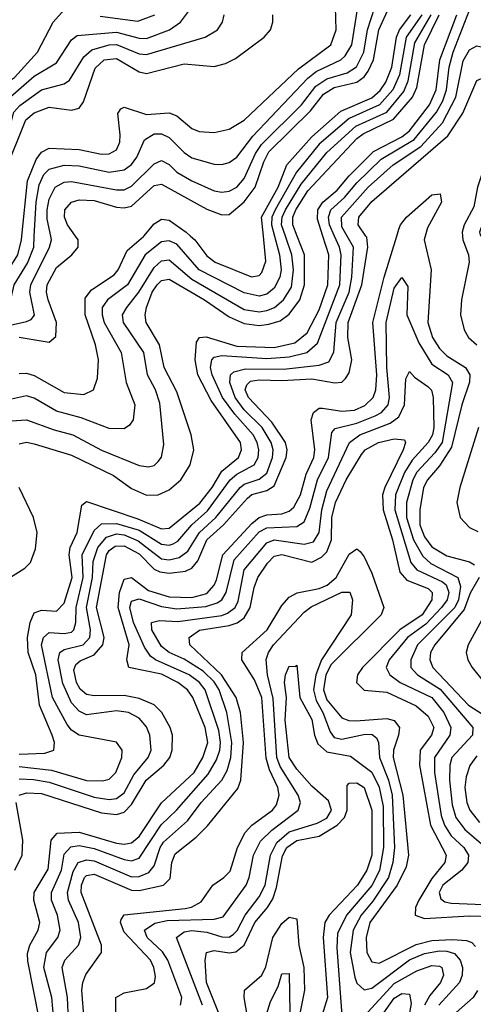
# Model space of a CAD drawing. Header units: inches. Extents: x 1308407 to 1441228, y 959628 to 1036311.
# Tile 445 of 656: x 1390492 to 1391700, y 977952 to 980577. Entities that reach past the tile are written whole.
import ezdxf

# ---------------------------------------------------------------- set-up
doc = ezdxf.new("R2010")
doc.units = ezdxf.units.IN
doc.header["$MEASUREMENT"] = 0
doc.layers.add('B3997', color=7, linetype='Continuous')
doc.layers.add('B3998', color=7, linetype='Continuous')

msp = doc.modelspace()

# ---------------------------------------------------------------- linework, layer by layer
at = {"layer": 'B3997', "color": 5}
for points, elevation in [([(1390000, 978738.3), (1390009.3, 978750.7), (1390150, 978908.6), (1390157.3, 978922.7), (1390168.1, 978970), (1390181.6, 979110), (1390182.9, 979197.1), (1390186.7, 979213.3), (1390207.1, 979252.9), (1390221.7, 979310), (1390242.9, 979357.1), (1390246.3, 979373.7), (1390244.7, 979430), (1390270.7, 979530), (1390301.3, 979618.7), (1390350, 979700), (1390410, 979773.1), (1390464.7, 979815.3), (1390476.9, 979870), (1390512.2, 979927.8), (1390529.1, 979970), (1390530.6, 980000)], 2460), ([(1390000, 978801.1), (1390030, 978830.1), (1390114.5, 978925.5), (1390129.8, 978950.2), (1390139.9, 978990), (1390152, 979110), (1390151, 979210), (1390211, 979370), (1390217.1, 979450), (1390243.7, 979536.3), (1390269.3, 979610), (1390288.7, 979650), (1390335, 979725), (1390418.8, 979830), (1390435.7, 979870), (1390486.9, 979950), (1390496.1, 979990), (1390497.2, 980000)], 2480), ([(1390450, 979759.1), (1390510, 979771.9), (1390522.4, 979777.6), (1390531.3, 979788.7), (1390518.5, 979850), (1390521.4, 979870), (1390570.8, 979970), (1390576.3, 979990), (1390574.3, 980000)], 2440), ([(1390470, 979507.1), (1390510, 979510.4), (1390583.2, 979483.2), (1390633.6, 979470), (1390710, 979428.9), (1390810, 979388.3), (1390834.9, 979385.1), (1390850, 979388.4), (1390861.1, 979398.9), (1390870, 979410.4), (1390875.9, 979444.1), (1390865.4, 979554.6), (1390853.8, 979590), (1390832.1, 979630), (1390822.7, 979690), (1390768.5, 979770), (1390765.8, 979790), (1390777, 979810), (1390809.6, 979850.4), (1390850, 979916.2), (1390870, 979934), (1390890, 979936.4), (1390950, 979885.2), (1391090, 979804.4), (1391130, 979797.8), (1391150, 979801.2), (1391170.4, 979809.6), (1391194.8, 979830), (1391215.9, 979864.1), (1391221.5, 979910), (1391217.2, 979950), (1391200, 980000)], 2340), ([(1391170.7, 980000), (1391184, 979950), (1391188.2, 979910), (1391184.8, 979890), (1391170, 979860.9), (1391150, 979844.9), (1391130, 979839.7), (1391090, 979848.4), (1390970.3, 979910.3), (1390910, 979978.7), (1390890, 979987.4), (1390870, 979984.5), (1390826.2, 979950), (1390779.2, 979870), (1390726.1, 979830), (1390711.9, 979810), (1390711.2, 979790), (1390717.2, 979770), (1390762.3, 979690), (1390775.1, 979610), (1390798.6, 979550), (1390793.8, 979510), (1390784.5, 979495.5), (1390770, 979485.8), (1390730, 979487.2), (1390655.4, 979515.4), (1390590, 979533.4), (1390530, 979568.1), (1390510, 979574.3), (1390470, 979565.3)], 2360), ([(1390489.9, 978510), (1390510, 978516.3), (1390550, 978513.9), (1390710, 978462.5), (1390750, 978457.9), (1390770, 978464.7), (1390790, 978484.6), (1390828.3, 978550), (1390876, 978590), (1390891.4, 978610), (1390897.8, 978630), (1390898.5, 978670), (1390892.4, 978690), (1390870.8, 978730), (1390850.4, 978750.5), (1390810, 978767.6), (1390770, 978775.4), (1390690, 978774.2), (1390670, 978778.1), (1390652.4, 978792.4), (1390642.7, 978810), (1390636, 978844), (1390641.6, 978858.4), (1390652.4, 978867.7), (1390690, 978884.1), (1390713.2, 978910), (1390716.5, 978930), (1390696.3, 979010), (1390722.7, 979150), (1390730, 979161.8), (1390746.2, 979173.8), (1390770, 979174.6), (1390810, 979152.8), (1390850, 979112), (1390865.2, 979105.2), (1390890, 979101), (1390933.4, 979106.6), (1390950, 979114.4), (1390966.1, 979133.9), (1390990.1, 979190), (1391034.7, 979230), (1391098.4, 979301.6), (1391110, 979310.9), (1391150, 979321.9), (1391170, 979333.8), (1391201.7, 979410), (1391204.8, 979430), (1391199.8, 979450), (1391163.9, 979503.9), (1391101, 979570), (1391092.9, 979590), (1391096.9, 979603.1), (1391106.6, 979613.4), (1391130, 979616.9), (1391190, 979615.1), (1391270, 979619.8), (1391331.6, 979608.4), (1391350, 979610.8), (1391359.9, 979620.1), (1391370, 979635.8), (1391376.8, 979670), (1391366.3, 979730), (1391366.9, 979770), (1391403.7, 979870), (1391419.6, 979970), (1391416.8, 979996.8), (1391414.5, 980000)], 2220), ([(1390490, 978553.2), (1390528.2, 978551.8), (1390570, 978543.9), (1390690, 978503.9), (1390730, 978498.2), (1390750, 978501.1), (1390770, 978515.5), (1390796.2, 978563.8), (1390833.6, 978610), (1390841.8, 978630), (1390838.6, 978670), (1390830, 978691.6), (1390810, 978715), (1390781.2, 978730), (1390750, 978734.6), (1390670, 978724.1), (1390650, 978733.7), (1390630, 978756.1), (1390606.9, 978806.9), (1390593.9, 978870), (1390598.3, 978890), (1390610, 978897.7), (1390660.8, 978910), (1390678.9, 978930), (1390680.1, 978950), (1390669.7, 979010), (1390686.1, 979090), (1390687.1, 979132.9), (1390700.3, 979170), (1390722.7, 979197.3), (1390750, 979205.9), (1390770, 979203.2), (1390807.2, 979187.2), (1390870, 979140), (1390890, 979137.2), (1390916.5, 979143.5), (1390939.6, 979160.4), (1390970.4, 979209.6), (1391014.2, 979250), (1391079.3, 979330), (1391090, 979338.7), (1391130, 979351.6), (1391150, 979368), (1391165.8, 979410), (1391167.2, 979430), (1391162.1, 979450), (1391137.5, 979490), (1391090, 979536.9), (1391065.7, 979570), (1391051.4, 979610), (1391053.1, 979630), (1391062.3, 979637.7), (1391093.6, 979646.4), (1391194.8, 979645.2), (1391290, 979655.8), (1391315.3, 979664.7), (1391329.1, 979690.9), (1391335.2, 979770), (1391369.7, 979850), (1391377.1, 979890), (1391381.4, 979970), (1391364.2, 980000)], 2240), ([(1390490, 978586), (1390576.7, 978576.7), (1390670, 978549), (1390712, 978548), (1390730, 978552.7), (1390747.8, 978570), (1390763.9, 978610), (1390765, 978630), (1390750, 978651.2), (1390650, 978669.6), (1390630, 978682.9), (1390618, 978698), (1390579.5, 978770), (1390549.4, 978910), (1390555.3, 978930), (1390570, 978942.9), (1390610, 978940.3), (1390630, 978944.3), (1390636.1, 978950), (1390641.4, 978970), (1390642.2, 979010), (1390660.4, 979090), (1390658.5, 979150), (1390690, 979215.1), (1390710, 979232.5), (1390750, 979233.7), (1390810, 979216.4), (1390870, 979179), (1390890, 979175.9), (1390900.3, 979179.7), (1390913.3, 979186.7), (1390950, 979230), (1390992.3, 979267.7), (1391052.6, 979350), (1391070, 979365.3), (1391116.6, 979390), (1391127.2, 979410), (1391128.9, 979430), (1391124.3, 979450), (1391114.1, 979470), (1391064.8, 979524.8), (1391032.4, 979570), (1391004.2, 979630), (1391000.4, 979650), (1391003.7, 979670), (1391010, 979677.6), (1391030, 979682), (1391150, 979673.3), (1391210, 979677.7), (1391256.6, 979690), (1391285.5, 979714.5), (1391344.7, 979870), (1391348, 979950), (1391344.2, 979970), (1391330.9, 980000)], 2260), ([(1390490, 978618.7), (1390558.5, 978621.5), (1390582.4, 978630), (1390584.4, 978650), (1390578.5, 978670), (1390544.8, 978750), (1390535, 978830), (1390514.6, 978890), (1390512.7, 978930), (1390519.8, 978970), (1390530, 978995.3), (1390550, 979002.6), (1390590, 979000.1), (1390610, 979021.6), (1390631.3, 979090), (1390623.2, 979150), (1390626.1, 979170), (1390644.4, 979210), (1390657.5, 979282.5), (1390670, 979292.2), (1390806.6, 979246.6), (1390870, 979219.5), (1390890, 979221.4), (1390971.9, 979288.1), (1391005, 979330), (1391030, 979372.9), (1391074.8, 979410), (1391082.9, 979430), (1391080.1, 979450), (1391001.8, 979561.8), (1390966.6, 979630), (1390959, 979670), (1390963.2, 979716.8), (1390970.7, 979729.3), (1390988.9, 979731.1), (1391070, 979706.9), (1391170, 979703.2), (1391224.6, 979715.4), (1391258.1, 979741.9), (1391290, 979803.3), (1391312.6, 979870), (1391315.2, 979950), (1391299.3, 980000)], 2280), ([(1390490, 979445.8), (1390510, 979450.4), (1390530, 979446.4), (1390630, 979415.7), (1390741.8, 979361.8), (1390790, 979327.2), (1390830, 979308.9), (1390860.4, 979310), (1390890, 979323.3), (1390921, 979350), (1390946.2, 979390), (1390955.7, 979430), (1390948.9, 979470), (1390910, 979584.6), (1390876.9, 979650), (1390864.6, 979710), (1390829.1, 979770), (1390825.9, 979790), (1390829.7, 979810), (1390845, 979850), (1390858.2, 979870), (1390870, 979881.9), (1390890, 979885.1), (1390984.4, 979830), (1391050, 979784.9), (1391090, 979767), (1391130, 979761.8), (1391155.3, 979764.7), (1391185.6, 979774.4), (1391210, 979792), (1391238.1, 979830), (1391250.3, 979870), (1391250.6, 979950), (1391231, 980000)], 2320), ([(1390490, 979633.7), (1390510, 979634.6), (1390530, 979628.6), (1390610, 979583.4), (1390662.2, 979577.8), (1390688.3, 979590), (1390698.9, 979621.1), (1390701.8, 979670), (1390693.4, 979710), (1390666, 979790), (1390665.9, 979834.1), (1390683, 979857), (1390743.4, 979896.6), (1390754.3, 979910), (1390778.4, 979961.6), (1390821.5, 979998.5), (1390822.7, 980000)], 2380), ([(1390490, 979730.2), (1390570, 979717.2), (1390588.1, 979731.9), (1390590, 979770), (1390568, 979830), (1390563.3, 979850), (1390565, 979870), (1390590, 979916), (1390630.9, 979950), (1390647.3, 979970), (1390647.5, 979990), (1390640.5, 980000)], 2420), ([(1390544.9, 977910), (1390513.1, 978066.9), (1390512.6, 978087.4), (1390518.9, 978110), (1390541.1, 978150), (1390545, 978170), (1390529.2, 978230), (1390530, 978250), (1390567.4, 978312.6), (1390575.8, 978390), (1390591.3, 978408.7), (1390650, 978410.9), (1390750, 978381.3), (1390770, 978378.7), (1390790, 978382.7), (1390810, 978399.9), (1390870, 978489.2), (1390956.2, 978570), (1390979.7, 978610), (1390993.4, 978650), (1390986.3, 978690), (1390953.1, 978770), (1390938.6, 978790), (1390913.2, 978810), (1390870, 978831.9), (1390782.7, 978850), (1390777, 978870), (1390783.4, 978910), (1390754, 979010), (1390757.7, 979050), (1390770, 979085.5), (1390790, 979090.1), (1390835.3, 979055.3), (1390890, 979038.3), (1390950, 979036.8), (1390990, 979047.6), (1391010, 979069.1), (1391016.3, 979083.7), (1391032.7, 979150), (1391110, 979234.1), (1391130.1, 979249.9), (1391150, 979256.5), (1391190, 979259.3), (1391210, 979266.9), (1391222.3, 979277.7), (1391240.1, 979310), (1391254.9, 979365.1), (1391275.1, 979410), (1391277.8, 979430), (1391268.1, 979510), (1391274.5, 979530), (1391290, 979540.9), (1391298.5, 979541.5), (1391350, 979533.5), (1391384.1, 979535.9), (1391411.7, 979548.3), (1391433.3, 979570), (1391440.4, 979590), (1391443.5, 979630), (1391433.1, 979770), (1391462.5, 979890), (1391496.4, 980000)], 2180), ([(1390946.8, 980000), (1390958.2, 979990), (1390990, 979947.3), (1391012.6, 979930), (1391109.1, 979890.9), (1391130, 979895.2), (1391137.1, 979902.9), (1391147.4, 979932.7), (1391141, 980000)], 2380), ([(1391572.4, 980000), (1391569.8, 979990), (1391588.2, 979910), (1391579, 979770), (1391591.6, 979730), (1391610, 979700.1), (1391630, 979680.4), (1391679.4, 979650), (1391691.6, 979630), (1391690.6, 979610.6), (1391669.5, 979550.5), (1391642.4, 979437.6), (1391610, 979387.1), (1391578.1, 979350), (1391568.1, 979330), (1391557.9, 979270), (1391558.4, 979230), (1391570, 979198.1), (1391590, 979171.8), (1391630, 979147.2), (1391690, 979131.6), (1391703.5, 979123.5)], 2180), ([(1391671.5, 980000), (1391672.5, 979990), (1391687.5, 979950), (1391689.1, 979930), (1391669.2, 979830), (1391666.4, 979790), (1391675.7, 979750), (1391688, 979730), (1391709.5, 979710)], 2220), ([(1390582.4, 977910), (1390577.5, 977970), (1390556.2, 978050), (1390563.5, 978090), (1390593.4, 978130), (1390599.2, 978150), (1390592.4, 978190), (1390576.6, 978230), (1390576.5, 978250), (1390603.5, 978310), (1390610, 978352.3), (1390627.7, 978372.3), (1390650, 978375.6), (1390690, 978367.4), (1390770, 978338), (1390790, 978335), (1390810, 978342.1), (1390869, 978431), (1390909.6, 978470), (1390994, 978566), (1391016.5, 978603.5), (1391025.2, 978630), (1391027, 978650), (1391022, 978682), (1390986.3, 978790), (1390970.6, 978810), (1390943.3, 978830), (1390853.3, 978870), (1390840.5, 978880.5), (1390824.6, 978904.6), (1390794.6, 978970), (1390785.5, 979010), (1390790, 979026.8), (1390810, 979032.8), (1390870, 979012.3), (1390910, 979006.4), (1390987.3, 979012.7), (1391018, 979022), (1391030.7, 979030), (1391042.3, 979050), (1391063.2, 979136.8), (1391130, 979211.7), (1391150, 979222.6), (1391230, 979226.1), (1391250, 979238.2), (1391265.1, 979274.9), (1391285.6, 979350), (1391314.2, 979410), (1391323.3, 979476.7), (1391332.8, 979487.2), (1391390, 979501.4), (1391438.8, 979521.2), (1391455.6, 979530), (1391473.3, 979550), (1391477, 979570), (1391470.1, 979650), (1391468.6, 979770), (1391490, 979861.1), (1391510, 979889.2), (1391525.7, 979865.7), (1391523.7, 979790), (1391555.7, 979715.7), (1391590, 979658.7), (1391633.9, 979630), (1391644.8, 979610), (1391617.6, 979450), (1391598, 979422), (1391550, 979370.5), (1391539.6, 979350), (1391522.1, 979290), (1391522.5, 979250), (1391541.1, 979190), (1391566.4, 979146.4), (1391587.1, 979127.1), (1391659.3, 979090), (1391666, 979066), (1391660.8, 979030), (1391651.2, 979010), (1391552.1, 978910), (1391533.7, 978870), (1391533.7, 978850), (1391551.9, 978830), (1391612, 978792), (1391699.2, 978690), (1391698, 978670), (1391643.5, 978610), (1391637.8, 978590), (1391637.2, 978550), (1391644.2, 978484.1), (1391653.9, 978450), (1391678.2, 978418.2), (1391733.9, 978370)], 2160), ([(1390621.9, 977910), (1390618.8, 977970), (1390604.5, 978050), (1390612.4, 978070), (1390648.5, 978110), (1390654.7, 978130), (1390648.2, 978170), (1390622, 978230), (1390619.4, 978250), (1390634.1, 978305.9), (1390647.2, 978330), (1390670, 978337.6), (1390690, 978334.6), (1390790, 978292.4), (1390810, 978292.6), (1390836.2, 978303.8), (1390850, 978321), (1390865.8, 978370), (1390875.3, 978384.7), (1390939.2, 978440.9), (1390975.1, 978490), (1391030.1, 978549.9), (1391044.5, 978575.5), (1391054.7, 978610), (1391056.6, 978650), (1391043.4, 978730), (1391023.4, 978790), (1391010, 978811.9), (1390980.3, 978840.3), (1390930, 978872.4), (1390889.6, 978890), (1390870, 978906.2), (1390844.1, 978950), (1390843.2, 978970), (1390864.6, 978975.4), (1390912.7, 978972.7), (1391030, 978988.6), (1391045.6, 978994.4), (1391065.6, 979010), (1391073.5, 979026.5), (1391090.2, 979110), (1391150, 979182.7), (1391170, 979190), (1391250, 979178.3), (1391274.9, 979185.1), (1391289.8, 979210.2), (1391296.8, 979270), (1391310, 979320.6), (1391370.6, 979449.4), (1391398.3, 979470), (1391478.5, 979501.5), (1391502.3, 979517.7), (1391517.1, 979550), (1391520.4, 979619.7), (1391530, 979639.1), (1391543.6, 979623.5), (1391579.3, 979599.3), (1391589.2, 979589.2), (1391593.8, 979570), (1391595.1, 979490), (1391591.4, 979470), (1391580.5, 979450), (1391537.6, 979402.4), (1391517.1, 979370), (1391493.1, 979310), (1391491, 979270), (1391534, 979130), (1391550.4, 979110), (1391618.6, 979078.6), (1391628, 979070), (1391635, 979050), (1391631.2, 979030), (1391615.3, 979010), (1391574.3, 978965.7), (1391524.8, 978930), (1391476.1, 978870), (1391468.4, 978850), (1391477.6, 978830), (1391505.4, 978810), (1391590, 978769.8), (1391621.5, 978730), (1391640.4, 978690), (1391637.8, 978670), (1391597.2, 978610), (1391597.5, 978570), (1391615.1, 978455.1), (1391623.9, 978430), (1391641.7, 978401.7), (1391675.6, 978370), (1391688.1, 978350), (1391686.1, 978330), (1391670.1, 978310), (1391618.9, 978270), (1391609.8, 978250), (1391613.6, 978233.6), (1391625, 978225), (1391641.7, 978221.7), (1391790, 978215.3)], 2140), ([(1391714, 979490), (1391664.3, 979330), (1391656.6, 979290), (1391665.4, 979250), (1391690, 979223.3), (1391712.9, 979212.9)], 2220), ([(1390663.7, 977910), (1390657.6, 977990), (1390659.5, 978010), (1390668.2, 978031.8), (1390709.9, 978090), (1390709.9, 978110), (1390655.5, 978250), (1390656, 978270), (1390664.8, 978290), (1390670, 978295.6), (1390690, 978298.8), (1390790, 978256.8), (1390810, 978255.8), (1390874.8, 978270), (1390892.4, 978287.6), (1390896.9, 978330), (1390906.3, 978353.7), (1390962.2, 978397.8), (1390991.9, 978428.1), (1391072.7, 978527.3), (1391081.1, 978550), (1391088, 978650), (1391080, 978730), (1391068.7, 978770), (1391029.5, 978830), (1390945.4, 978910), (1390943.4, 978930), (1390970.9, 978949.1), (1391050, 978961.6), (1391070.9, 978969.1), (1391090, 978982.7), (1391105.8, 979010), (1391116.6, 979063.4), (1391126.7, 979090), (1391151.8, 979128.2), (1391170, 979146.6), (1391190, 979151.3), (1391270, 979131.1), (1391296.1, 979143.9), (1391310, 979158.5), (1391322.4, 979190), (1391323.1, 979250), (1391333.2, 979290), (1391362, 979350), (1391402.4, 979417.6), (1391411.9, 979430), (1391447.8, 979450), (1391490, 979459.9), (1391517, 979456.9), (1391520.1, 979450), (1391513.4, 979430), (1391464.9, 979330), (1391458.9, 979310), (1391460.6, 979270), (1391485.3, 979190), (1391504.5, 979104.5), (1391523.1, 979083.1), (1391580.6, 979060.6), (1391591.1, 979050), (1391590.2, 979030), (1391564.2, 978990), (1391504.8, 978950), (1391404.8, 978850), (1391392, 978830), (1391389, 978810), (1391409.4, 978789.4), (1391470, 978784), (1391548.2, 978748.2), (1391580.4, 978720.4), (1391594.9, 978690), (1391589.5, 978670), (1391558.6, 978630), (1391556.8, 978590), (1391586.4, 978430), (1391628.5, 978350), (1391624.9, 978330), (1391590, 978287.8), (1391555.7, 978230), (1391546.6, 978210), (1391545.1, 978190), (1391570, 978181.3), (1391690, 978188.3), (1391750, 978185.9)], 2120), ([(1390450, 979080.4), (1390505.1, 979114.9), (1390520.1, 979130), (1390533.6, 979166.4), (1390538.6, 979210), (1390528.7, 979250), (1390490.2, 979330.2)], 2320), ([(1390747.4, 977850), (1390747.6, 977970), (1390770, 977983), (1390830, 977993.9), (1390850.9, 978009.1), (1390853.4, 978026.6), (1390849.4, 978050), (1390840.1, 978070), (1390770, 978144.9), (1390760.4, 978170), (1390762, 978178), (1390770, 978190.9), (1390932.8, 978207.2), (1390949.3, 978210.7), (1390975.1, 978224.9), (1391006.1, 978270), (1391036.1, 978290), (1391052.7, 978307.3), (1391072.3, 978370), (1391092.5, 978410), (1391110, 978430.1), (1391165.2, 978470), (1391175.8, 978484.2), (1391183.4, 978510), (1391179.7, 978530), (1391157, 978577), (1391148.2, 978608.2), (1391137.3, 978770), (1391117.2, 978817.2), (1391083.5, 978870), (1391084.8, 978890), (1391150.9, 978950), (1391190, 979015.3), (1391210, 979037.1), (1391231.1, 979048.9), (1391290, 979060.4), (1391310.6, 979069.4), (1391334.8, 979090), (1391370, 979151.7), (1391390, 979166.4), (1391398.8, 979158.8), (1391410, 979145.3), (1391430, 979101.4), (1391461.9, 979010), (1391454.8, 978990), (1391321.8, 978858.2), (1391307.4, 978830), (1391301, 978790), (1391310, 978764.2), (1391350, 978715.7), (1391368.6, 978708.6), (1391387.8, 978707.8), (1391470, 978714.3), (1391490, 978708.4), (1391503.6, 978690), (1391501.4, 978670), (1391487.6, 978630), (1391486.8, 978610), (1391512.3, 978510), (1391527.8, 978350), (1391521.3, 978318.7), (1391497.3, 978270), (1391425, 978170), (1391415.2, 978130), (1391416.6, 978090), (1391430, 978065), (1391450, 978061.7), (1391548.1, 978111.9), (1391590, 978121.9), (1391645.2, 978125.2), (1391682.4, 978122.4), (1391696.7, 978116.7), (1391706.6, 978106.6)], 2080), ([(1391716.3, 979090), (1391691.8, 979048.2), (1391675.8, 979004.2), (1391598, 978910), (1391586.1, 978890), (1391584.2, 978870), (1391592.6, 978850), (1391688.1, 978750), (1391749.7, 978710)], 2180), ([(1390919.9, 977950), (1390923.4, 977970), (1390886.8, 978070), (1390872.5, 978092.5), (1390831.4, 978130), (1390823.9, 978150), (1390851.7, 978168.3), (1390884.8, 978175.2), (1391010, 978179.5), (1391034.3, 978185.7), (1391094.8, 978270), (1391103.3, 978290), (1391114.6, 978350), (1391133.1, 978386.9), (1391163.2, 978416.8), (1391233.4, 978470), (1391239.6, 978490), (1391233.7, 978510), (1391186, 978586), (1391176.9, 978610), (1391167.1, 978767.1), (1391152.2, 978830), (1391148.9, 978871.1), (1391154.6, 978890), (1391167.8, 978910), (1391250, 978997.7), (1391268.6, 979011.4), (1391350, 979050.8), (1391371, 979051), (1391378.4, 979030), (1391375.3, 978990), (1391295.9, 978870), (1391280.6, 978830), (1391274.6, 978790), (1391282.1, 978762.1), (1391299.9, 978730), (1391318.7, 978678.7), (1391330, 978663.6), (1391350, 978658.9), (1391412.5, 978672.5), (1391431.3, 978671.3), (1391442.4, 978662.4), (1391448.1, 978650), (1391450.6, 978610), (1391474.2, 978550), (1391484.6, 978510), (1391490.7, 978370), (1391486.2, 978330), (1391474.1, 978290), (1391432.5, 978227.5), (1391401.3, 978190), (1391380.7, 978150), (1391372.4, 978090), (1391384.4, 978024.4), (1391390, 978008.3), (1391410, 977990.5), (1391430, 977995.4), (1391530, 978070.4), (1391570, 978087.3), (1391610, 978094.9), (1391630, 978094.1), (1391650, 978087.2), (1391665.4, 978070), (1391671.4, 978050), (1391671.1, 978030), (1391664.1, 978010), (1391608.4, 977950)], 2060), ([(1391723.3, 978976.7), (1391686.4, 978910), (1391681.4, 978890), (1391686.3, 978870), (1391697.8, 978850), (1391730, 978809.5)], 2220), ([(1390978.5, 977950), (1390909.9, 978130), (1390930, 978145.3), (1390950.7, 978149.3), (1390990, 978144.4), (1391030, 978131.9), (1391050, 978131.5), (1391061.1, 978138.9), (1391071.2, 978148.8), (1391092.3, 978190), (1391130, 978238.4), (1391146.2, 978270), (1391160.1, 978350), (1391176.6, 978383.4), (1391210, 978412.3), (1391284.8, 978435.2), (1391310, 978448.5), (1391322.8, 978470), (1391315, 978495), (1391270, 978534.1), (1391230, 978579), (1391209.8, 978610), (1391199.4, 978710), (1391202.5, 978770), (1391197.5, 978810), (1391199.9, 978830), (1391210, 978853.8), (1391227.6, 978852.4), (1391230, 978856), (1391238.2, 978770), (1391270, 978711.7), (1391277.1, 978670), (1391286.2, 978646.2), (1391310, 978625.1), (1391373.5, 978613.5), (1391430, 978570.9), (1391450, 978531), (1391459.9, 978479.9), (1391461.4, 978370), (1391450.9, 978309.1), (1391430, 978268.8), (1391362.2, 978190), (1391338.8, 978141.2), (1391337.1, 978102.9), (1391350.6, 977910.6)], 2040), ([(1391710, 978614.5), (1391691.3, 978588.7), (1391681.2, 978558.8), (1391678, 978530), (1391683, 978490), (1391690.8, 978470), (1391717.1, 978437.1)], 2180), ([(1391021.7, 977930), (1390989.8, 978010), (1390986.1, 978070), (1390989.4, 978090.6), (1391010, 978095.9), (1391050, 978089.4), (1391067.5, 978092.5), (1391089.7, 978110), (1391118.3, 978170), (1391152.3, 978210), (1391166.3, 978233.7), (1391176.1, 978263.9), (1391191.8, 978348.2), (1391203.5, 978370), (1391230, 978388.6), (1391290, 978400.4), (1391337.8, 978430), (1391356.8, 978450), (1391364.2, 978470), (1391364.7, 978535.3), (1391370, 978541.8), (1391390, 978542.9), (1391410, 978530.1), (1391430.4, 978470), (1391429.9, 978350), (1391416.8, 978310), (1391391.6, 978270), (1391316, 978190), (1391304.7, 978170), (1391300, 978130), (1391311.6, 977970), (1391293.4, 977910)], 2020), ([(1390478.6, 978310), (1390498.4, 978350), (1390500.2, 978390), (1390482.7, 978490)], 2220), ([(1391098.7, 977918.7), (1391089.9, 977970.1), (1391090.8, 977990), (1391137.1, 978030), (1391147.6, 978052.4), (1391166.5, 978130), (1391190, 978167.2), (1391210, 978184.5), (1391230, 978180.2), (1391235.5, 978110), (1391249.2, 978050), (1391250.2, 977990), (1391234.2, 977905.8)], 1980), ([(1391410, 977920.5), (1391490, 978007.8), (1391550, 978041.5), (1391590, 978055.2), (1391610, 978054.1), (1391616.8, 978050), (1391621.2, 978030), (1391612.8, 978010), (1391584.4, 977975.6), (1391570.6, 977950)], 2040), ([(1391122.4, 977837.6), (1391159.9, 977960.1), (1391180.1, 977999.9), (1391190, 978033.4), (1391210, 978034.4), (1391211.2, 977930)], 1960), ([(1391711.3, 977988.7), (1391699.9, 977970), (1391654.9, 977930), (1391641, 977910), (1391635, 977890), (1391641.8, 977850), (1391660.2, 977810), (1391712, 977730)], 2080), ([(1391440.8, 977899.2), (1391490, 977968.4), (1391510, 977981), (1391530, 977978.8), (1391534.5, 977954.5), (1391515.9, 977850)], 2020)]:
    msp.add_lwpolyline(points, dxfattribs=dict(at, elevation=elevation))
at = {"layer": 'B3998', "color": 5}
for points, elevation in [([(1390497.2, 980000), (1390512.6, 980147.4), (1390535.9, 980204.1), (1390550, 980223.4), (1390570, 980234.4), (1390650, 980230.9), (1390710, 980217.9), (1390730, 980219), (1390750, 980229.7), (1390758.2, 980250), (1390759.1, 980270), (1390753.6, 980326.4), (1390761.1, 980338.9), (1390770, 980344), (1390830, 980324.1), (1390890, 980328.7), (1390910, 980320.1), (1390950, 980286.7), (1390970, 980279.1), (1391010, 980276.2), (1391050, 980285.3), (1391090, 980309.3), (1391234.5, 980445.5), (1391320.6, 980510), (1391334.8, 980550), (1391333.5, 980610)], 2480), ([(1390530.6, 980000), (1390535.3, 980090), (1390543.8, 980136.2), (1390555.8, 980164.2), (1390570, 980178.7), (1390610, 980188.7), (1390650, 980187.6), (1390730, 980170), (1390770, 980176.8), (1390789.6, 980190.4), (1390803.7, 980210), (1390823.9, 980256.1), (1390850, 980272.7), (1390870, 980272.4), (1390890, 980262.7), (1390930, 980222.4), (1390950, 980208.7), (1391010, 980192), (1391030, 980190.9), (1391050, 980196.1), (1391070, 980210.5), (1391113.4, 980266.6), (1391259.2, 980420.8), (1391281.7, 980438.3), (1391347.4, 980470), (1391359.4, 980480.6), (1391376.5, 980510), (1391392.9, 980610)], 2460), ([(1390574.3, 980000), (1390565.2, 980045.2), (1390564.6, 980070), (1390570, 980098.5), (1390586.5, 980130), (1390610, 980143.4), (1390630, 980145.6), (1390750, 980122.8), (1390770, 980123.5), (1390790, 980132.6), (1390850, 980192.9), (1390870, 980201.7), (1390890, 980190.5), (1390910.5, 980170), (1390950, 980147.1), (1391010, 980120.9), (1391030, 980117.2), (1391050, 980120.1), (1391070, 980130.5), (1391090, 980153), (1391120.2, 980219.8), (1391136, 980244), (1391242.5, 980350), (1391280.8, 980399.2), (1391310, 980419.5), (1391364.7, 980435.3), (1391388.8, 980451.2), (1391408.5, 980490), (1391418.7, 980550), (1391438.2, 980610)], 2440), ([(1390640.5, 980000), (1390619.5, 980030), (1390610.9, 980050), (1390612.2, 980070), (1390629.3, 980090.7), (1390650, 980096.5), (1390690, 980094.5), (1390750, 980077.2), (1390770, 980075.3), (1390790, 980079.9), (1390850, 980134.8), (1390870, 980138.3), (1390990, 980071.9), (1391030, 980056.7), (1391050, 980057.8), (1391090, 980090.9), (1391119.5, 980130), (1391142, 980198), (1391155.9, 980224.1), (1391266.6, 980333.4), (1391301.5, 980378.5), (1391330, 980395.6), (1391390.1, 980409.9), (1391410, 980424.6), (1391420.6, 980439.4), (1391434.3, 980470), (1391448.4, 980550), (1391476.5, 980610)], 2420), ([(1390322.5, 980000), (1390360.2, 980190), (1390398.9, 980270), (1390409, 980351), (1390419.8, 980380.2), (1390429, 980391), (1390477.4, 980422.6), (1390539.3, 980490), (1390580.8, 980570), (1390610, 980603.3)], 2580), ([(1390354.8, 980000), (1390387.7, 980170), (1390431.8, 980270), (1390446.4, 980353.6), (1390530, 980425.8), (1390590, 980462), (1390630, 980523.3), (1390645.2, 980534.8), (1390750, 980543.9), (1390810, 980527.6), (1390830, 980527), (1390891.3, 980550), (1390919.9, 980570), (1390941.7, 980598.3)], 2560), ([(1390389.9, 980000), (1390419.4, 980170), (1390456, 980250), (1390476.1, 980330), (1390492.1, 980347.9), (1390550, 980389.8), (1390610, 980405.4), (1390624.2, 980415.8), (1390662.3, 980477.7), (1390683.9, 980496.1), (1390730, 980509.5), (1390750, 980510.7), (1390810, 980486), (1390830, 980483.6), (1390986, 980530), (1391018.7, 980550), (1391031.7, 980570), (1391036.6, 980590)], 2540), ([(1390425.4, 980000), (1390452, 980170), (1390508.4, 980310), (1390530, 980328.3), (1390570, 980344), (1390630, 980335.3), (1390650, 980341.2), (1390661.8, 980358.2), (1390692.7, 980447.3), (1390716.5, 980470), (1390750, 980473.7), (1390810, 980437.8), (1390830, 980433.1), (1390930, 980458.9), (1391010, 980452.3), (1391040, 980460), (1391066.8, 980473.2), (1391142.9, 980530), (1391160.2, 980550), (1391166.4, 980570), (1391166.5, 980590)], 2520), ([(1390706.5, 980586.5), (1390806.8, 980573.2), (1390852.1, 980590)], 2580), ([(1391141, 980000), (1391136.3, 980050), (1391180.2, 980130), (1391204, 980190), (1391270, 980264.2), (1391347.3, 980332.7), (1391430, 980368.5), (1391452, 980388), (1391467.5, 980410), (1391483, 980450), (1391495.7, 980530), (1391504.1, 980550), (1391533.9, 980590)], 2380), ([(1391562.9, 980590), (1391521.9, 980530), (1391503.5, 980430), (1391485.9, 980390), (1391450.6, 980349.4), (1391370, 980313.5), (1391290, 980245), (1391229.4, 980170.6), (1391172.2, 980070), (1391163.6, 980050), (1391162.8, 980030), (1391170.7, 980000)], 2360), ([(1391200, 980000), (1391189.7, 980030), (1391191.2, 980050), (1391199.8, 980070), (1391241.9, 980138.1), (1391310, 980222.8), (1391387, 980293), (1391470, 980330), (1391514.9, 980385.1), (1391526.6, 980413.4), (1391545, 980515), (1391588.5, 980590)], 2340), ([(1391231, 980000), (1391219.2, 980030), (1391219.9, 980050), (1391227.3, 980070), (1391259.7, 980120.3), (1391390, 980260.4), (1391407.1, 980272.9), (1391488.2, 980311.8), (1391538.1, 980370), (1391550, 980395.8), (1391570.6, 980509.4), (1391609.4, 980590)], 2320), ([(1391299.3, 980000), (1391285, 980045), (1391286.3, 980070), (1391299.4, 980090), (1391338, 980122), (1391370, 980160.9), (1391434.2, 980225.8), (1391510, 980264.9), (1391530, 980280.3), (1391583.8, 980350), (1391601.3, 980390), (1391611.7, 980470), (1391656.2, 980590)], 2280), ([(1391330.9, 980000), (1391317.6, 980030), (1391314.3, 980050), (1391320.7, 980070), (1391357.4, 980102.6), (1391390, 980142.3), (1391454.9, 980205.2), (1391542.8, 980257.2), (1391602, 980330), (1391619.3, 980360.7), (1391629.3, 980390), (1391636.1, 980450), (1391646.9, 980490), (1391690, 980602.2)], 2260), ([(1391364.2, 980000), (1391350, 980024.8), (1391349.6, 980050.4), (1391420.7, 980130), (1391486.7, 980190), (1391561, 980239), (1391618, 980302), (1391653.7, 980370), (1391673.1, 980466.9), (1391690, 980496.5), (1391710, 980507.1), (1391830, 980480.7), (1391840.2, 980470), (1391839.1, 980450), (1391791.8, 980350), (1391775.9, 980230), (1391743.3, 980130), (1391739.2, 980070), (1391717.4, 980010), (1391719.3, 980000)], 2240), ([(1391414.5, 980000), (1391393.6, 980030), (1391395.7, 980050), (1391430, 980092.1), (1391632.7, 980267.3), (1391672.2, 980327.8), (1391710, 980414.6), (1391730, 980423.4), (1391749.4, 980410), (1391760.1, 980390), (1391751.5, 980250), (1391711.4, 980130), (1391702.3, 980077.7), (1391676, 980030), (1391670.5, 980010), (1391671.5, 980000)], 2220), ([(1391496.4, 980000), (1391501.9, 980018.1), (1391506.1, 980030), (1391522.8, 980050), (1391590, 980110.1), (1391612.5, 980112.5), (1391616.1, 980090), (1391578.1, 980021.9), (1391572.4, 980000)], 2180), ([(1390822.7, 980000), (1390850, 980032.5), (1390870, 980044.8), (1390890, 980042.1), (1390935.3, 980010), (1390946.8, 980000)], 2380)]:
    msp.add_lwpolyline(points, dxfattribs=dict(at, elevation=elevation))

doc.saveas('drawing.dxf')
